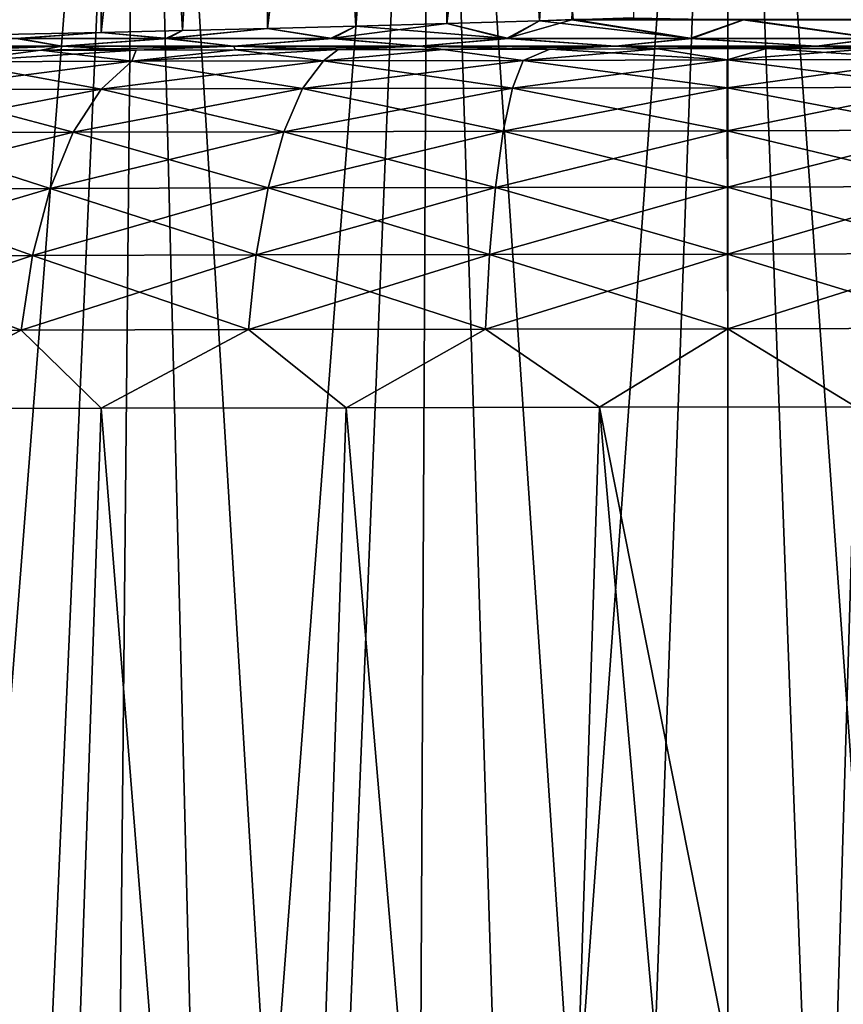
# Model space of a CAD drawing. Header units: metres. Extents: x -109 to 109, y -63 to 140.
# Tile 311 of 480: x -82.22 to -75.57, y 71.16 to 79.11. Entities that reach past the tile are written whole.
import ezdxf

# ---------------------------------------------------------------- set-up
doc = ezdxf.new("R2010")
doc.units = ezdxf.units.M
doc.layers.add('solid_502308_SW0001', color=7, linetype='CONTINUOUS')

msp = doc.modelspace()

# ---------------------------------------------------------------- linework, layer by layer
at = {"layer": 'solid_502308_SW0001'}
for points in [[(-82.764931, 91, 6.805369), (-81.559311, 91, 7.743762), (-82.763741, 78.986366, 6.806473)], [(-81.559311, 91, -7.743762), (-82.764931, 91, -6.805369), (-82.763733, 78.986366, -6.80648)], [(-81.559311, 91, 7.743762), (-81.558296, 79.011162, 7.744429), (-82.763741, 78.986366, 6.806473)], [(-81.559311, 91, -7.743762), (-82.763733, 78.986366, -6.80648), (-81.558289, 79.011162, -7.744433)], [(-81.559311, 91, 7.743762), (-80.215607, 91, 8.470935), (-81.558296, 79.011162, 7.744429)], [(-81.559311, 91, -7.743762), (-81.558289, 79.011162, -7.744433), (-80.901115, 79.026146, -8.13589)], [(-80.215607, 91, -8.470935), (-81.559311, 91, -7.743762), (-80.901115, 79.026146, -8.13589)], [(-80.215607, 91, 8.470935), (-80.901123, 79.026146, 8.135886), (-81.558296, 79.011162, 7.744429)], [(-80.215607, 91, 8.470935), (-80.214638, 79.042953, 8.471361), (-80.901123, 79.026146, 8.135886)], [(-80.215607, 91, -8.470935), (-80.901115, 79.026146, -8.13589), (-80.21463, 79.042953, -8.471366)], [(-80.215607, 91, 8.470935), (-78.770638, 91, 8.966969), (-80.214638, 79.042953, 8.471361)], [(-80.215607, 91, -8.470935), (-80.21463, 79.042953, -8.471366), (-79.502022, 79.061691, -8.749307)], [(-78.770638, 91, -8.966969), (-80.215607, 91, -8.470935), (-79.502022, 79.061691, -8.749307)], [(-78.770638, 91, 8.966969), (-79.502022, 79.061691, 8.749306), (-80.214638, 79.042953, 8.471361)], [(-78.770638, 91, 8.966969), (-78.768898, 79.082382, 8.967419), (-79.502022, 79.061691, 8.749306)], [(-78.770638, 91, -8.966969), (-79.502022, 79.061691, -8.749307), (-78.768898, 79.082382, -8.967419)], [(-78.770638, 91, 8.966969), (-77.263817, 91, 9.218397), (-78.768898, 79.082382, 8.967419)], [(-78.770638, 91, -8.966969), (-78.021049, 79.105034, -9.124084), (-77.745964, 79.11377, -9.165701)], [(-78.770638, 91, -8.966969), (-78.768898, 79.082382, -8.967419), (-78.021049, 79.105034, -9.124084)], [(-77.263817, 91, 9.218397), (-78.021049, 79.105034, 9.124084), (-78.768898, 79.082382, 8.967419)], [(-77.263817, 91, 9.218397), (-77.758011, 79.11338, 9.164055), (-78.021049, 79.105034, 9.124084)], [(-77.263817, 91, 9.218397), (-77.261848, 79.129692, 9.218574), (-77.758011, 79.11338, 9.164055)], [(-81.246056, 87.052345, -16.163589), (-82.821983, 51.408573, -16.94989), (-84.015068, 51.408573, -16.455698)], [(-83.49807, 87.052345, -15.323634), (-81.246056, 87.052345, -16.163589), (-84.015068, 51.408573, -16.455698)], [(-83.49807, 87.052345, 15.323634), (-82.821983, 51.408573, 16.94989), (-81.59668, 51.408573, 17.357708)], [(-81.246056, 87.052345, 16.163589), (-83.49807, 87.052345, 15.323634), (-81.59668, 51.408573, 17.357708)], [(-81.246056, 87.052345, -16.163589), (-81.59668, 51.408573, -17.357708), (-82.821983, 51.408573, -16.94989)], [(-81.246056, 87.052345, 16.163589), (-81.59668, 51.408573, 17.357708), (-80.345413, 51.408573, 17.677076)], [(-78.89743, 87.052345, -16.674503), (-80.345413, 51.408573, -17.677076), (-81.59668, 51.408573, -17.357708)], [(-81.246056, 87.052345, -16.163589), (-78.89743, 87.052345, -16.674503), (-81.59668, 51.408573, -17.357708)], [(-81.246056, 87.052345, 16.163589), (-80.345413, 51.408573, 17.677076), (-79.074547, 51.408573, 17.906364)], [(-78.89743, 87.052345, 16.674503), (-81.246056, 87.052345, 16.163589), (-79.074547, 51.408573, 17.906364)], [(-78.89743, 87.052345, -16.674503), (-79.074547, 51.408573, -17.906364), (-80.345413, 51.408573, -17.677076)], [(-78.89743, 87.052345, 16.674503), (-79.074547, 51.408573, 17.906364), (-77.790558, 51.408573, 18.044409)], [(-76.5, 87.052345, -16.84597), (-77.790558, 51.408573, -18.044409), (-79.074547, 51.408573, -17.906364)], [(-78.89743, 87.052345, -16.674503), (-76.5, 87.052345, -16.84597), (-79.074547, 51.408573, -17.906364)], [(-78.89743, 87.052345, 16.674503), (-76.5, 51.408573, 18.0905), (-76.5, 87.052345, 16.84597)], [(-78.89743, 87.052345, 16.674503), (-77.790558, 51.408573, 18.044409), (-76.5, 51.408573, 18.0905)], [(-76.5, 87.052345, -16.84597), (-76.5, 51.408573, -18.0905), (-77.790558, 51.408573, -18.044409)], [(-75.567314, 62.178593, 17.689886), (-76.5, 87.052345, 16.84597), (-76.5, 51.408573, 18.0905)], [(-74.10257, 87.052345, -16.674503), (-76.5, 51.408573, -18.0905), (-76.5, 87.052345, -16.84597)], [(-74.10257, 87.052345, -16.674503), (-75.567085, 62.181313, -17.689779), (-76.5, 51.408573, -18.0905)], [(-75.111954, 67.597084, 17.470211), (-74.66449, 73.036369, 17.2379), (-76.5, 87.052345, 16.84597)], [(-74.10257, 87.052345, 16.674503), (-76.5, 87.052345, 16.84597), (-74.66449, 73.036369, 17.2379)], [(-75.567314, 62.178593, 17.689886), (-75.111954, 67.597084, 17.470211), (-76.5, 87.052345, 16.84597)], [(-77.261848, 79.129692, 9.218574), (-76.375824, 79.113495, 9.360291), (-77.758011, 79.11338, 9.164055)], [(-80.214638, 79.042953, 8.471361), (-79.707642, 78.961945, 9.05213), (-81.037148, 78.961929, 8.345734)], [(-80.901123, 79.026146, 8.135886), (-80.214638, 79.042953, 8.471361), (-81.037148, 78.961929, 8.345734)], [(-80.21463, 79.042953, -8.471366), (-81.0196, 78.962105, -8.355831), (-79.690117, 78.962105, -9.058923)], [(-80.21463, 79.042953, -8.471366), (-80.901115, 79.026146, -8.13589), (-81.0196, 78.962105, -8.355831)], [(-80.214638, 79.042953, 8.471361), (-79.502022, 79.061691, 8.749306), (-79.707642, 78.961945, 9.05213)], [(-79.502022, 79.061691, -8.749307), (-80.21463, 79.042953, -8.471366), (-79.690117, 78.962105, -9.058923)], [(-78.768898, 79.082382, 8.967419), (-78.286255, 78.961952, 9.54831), (-79.707642, 78.961945, 9.05213)], [(-79.502022, 79.061691, 8.749306), (-78.768898, 79.082382, 8.967419), (-79.707642, 78.961945, 9.05213)], [(-79.502022, 79.061691, -8.749307), (-79.690117, 78.962105, -9.058923), (-78.26931, 78.962105, -9.552051)], [(-78.768898, 79.082382, -8.967419), (-79.502022, 79.061691, -8.749307), (-78.26931, 78.962105, -9.552051)], [(-78.768898, 79.082382, 8.967419), (-78.021049, 79.105034, 9.124084), (-78.286255, 78.961952, 9.54831)], [(-78.768898, 79.082382, -8.967419), (-78.26931, 78.962105, -9.552051), (-78.021049, 79.105034, -9.124084)], [(-77.758011, 79.11338, 9.164055), (-76.805984, 78.961967, 9.822755), (-78.286255, 78.961952, 9.54831)], [(-78.021049, 79.105034, 9.124084), (-77.758011, 79.11338, 9.164055), (-78.286255, 78.961952, 9.54831)], [(-78.26931, 78.962105, -9.552051), (-76.790115, 78.962105, -9.823785), (-78.021049, 79.105034, -9.124084)], [(-76.790115, 78.962105, -9.823785), (-77.745964, 79.11377, -9.165701), (-78.021049, 79.105034, -9.124084)], [(-77.758011, 79.11338, 9.164055), (-76.375824, 79.113495, 9.360291), (-76.805984, 78.961967, 9.822755)], [(-76.790115, 78.962105, -9.823785), (-76.364662, 79.113853, -9.360143), (-77.745964, 79.11377, -9.165701)], [(-76.375824, 79.113495, 9.360291), (-75.301216, 78.961983, 9.869095), (-76.805984, 78.961967, 9.822755)], [(-76.790115, 78.962105, -9.823785), (-75.286812, 78.962105, -9.867829), (-76.364662, 79.113853, -9.360143)], [(-76.375824, 79.113495, 9.360291), (-74.980598, 79.113525, 9.349504), (-75.301216, 78.961983, 9.869095)], [(-75.286812, 78.962105, -9.867829), (-74.970581, 79.113853, -9.347865), (-76.364662, 79.113853, -9.360143)], [(-82.226944, 78.962105, -7.459073), (-83.11261, 78.898895, -7.338549), (-81.876709, 78.898895, -8.39796)], [(-82.243889, 78.961922, 7.445523), (-81.876709, 78.898895, 8.39796), (-83.11261, 78.898895, 7.338549)], [(-82.763741, 78.986366, 6.806473), (-81.558296, 79.011162, 7.744429), (-82.243889, 78.961922, 7.445523)], [(-81.558289, 79.011162, -7.744433), (-82.763733, 78.986366, -6.80648), (-82.226944, 78.962105, -7.459073)], [(-81.558296, 79.011162, 7.744429), (-81.037148, 78.961929, 8.345734), (-82.243889, 78.961922, 7.445523)], [(-82.243889, 78.961922, 7.445523), (-81.037148, 78.961929, 8.345734), (-81.876709, 78.898895, 8.39796)], [(-81.558289, 79.011162, -7.744433), (-82.226944, 78.962105, -7.459073), (-81.0196, 78.962105, -8.355831)], [(-82.226944, 78.962105, -7.459073), (-81.876709, 78.898895, -8.39796), (-81.0196, 78.962105, -8.355831)], [(-81.0196, 78.962105, -8.355831), (-81.876709, 78.898895, -8.39796), (-80.490578, 78.898895, -9.251444)], [(-81.037148, 78.961929, 8.345734), (-80.490578, 78.898895, 9.251444), (-81.876709, 78.898895, 8.39796)], [(-81.558296, 79.011162, 7.744429), (-80.901123, 79.026146, 8.135886), (-81.037148, 78.961929, 8.345734)], [(-80.901115, 79.026146, -8.13589), (-81.558289, 79.011162, -7.744433), (-81.0196, 78.962105, -8.355831)], [(-81.037148, 78.961929, 8.345734), (-79.707642, 78.961945, 9.05213), (-80.490578, 78.898895, 9.251444)], [(-81.0196, 78.962105, -8.355831), (-80.490578, 78.898895, -9.251444), (-79.690117, 78.962105, -9.058923)], [(-79.690117, 78.962105, -9.058923), (-80.490578, 78.898895, -9.251444), (-78.988205, 78.898895, -9.878074)], [(-79.707642, 78.961945, 9.05213), (-78.988205, 78.898895, 9.878074), (-80.490578, 78.898895, 9.251444)], [(-79.707642, 78.961945, 9.05213), (-78.286255, 78.961952, 9.54831), (-78.988205, 78.898895, 9.878074)], [(-79.690117, 78.962105, -9.058923), (-78.988205, 78.898895, -9.878074), (-78.26931, 78.962105, -9.552051)], [(-78.26931, 78.962105, -9.552051), (-78.988205, 78.898895, -9.878074), (-77.406425, 78.898895, -10.262483)], [(-78.286255, 78.961952, 9.54831), (-77.406425, 78.898895, 10.262483), (-78.988205, 78.898895, 9.878074)], [(-78.286255, 78.961952, 9.54831), (-76.805984, 78.961967, 9.822755), (-77.406425, 78.898895, 10.262483)], [(-78.26931, 78.962105, -9.552051), (-77.406425, 78.898895, -10.262483), (-76.790115, 78.962105, -9.823785)], [(-76.790115, 78.962105, -9.823785), (-77.406425, 78.898895, -10.262483), (-75.784027, 78.898895, -10.395246)], [(-76.805984, 78.961967, 9.822755), (-75.784027, 78.898895, 10.395246), (-77.406425, 78.898895, 10.262483)], [(-76.805984, 78.961967, 9.822755), (-75.301216, 78.961983, 9.869095), (-75.784027, 78.898895, 10.395246)], [(-76.790115, 78.962105, -9.823785), (-75.784027, 78.898895, -10.395246), (-75.286812, 78.962105, -9.867829)], [(-75.286812, 78.962105, -9.867829), (-75.784027, 78.898895, -10.395246), (-74.160805, 78.898895, -10.273108)], [(-75.301216, 78.961983, 9.869095), (-74.160805, 78.898895, 10.273108), (-75.784027, 78.898895, 10.395246)], [(-81.876709, 78.898895, 8.39796), (-82.782524, 78.864349, 8.952727), (-83.478127, 78.862747, 8.421934)], [(-83.11261, 78.898895, 7.338549), (-81.876709, 78.898895, 8.39796), (-83.478127, 78.862747, 8.421934)], [(-82.782524, 78.864349, -8.952727), (-81.876709, 78.898895, -8.39796), (-83.11261, 78.898895, -7.338549)], [(-82.782524, 78.864349, -8.952727), (-82.046616, 78.866051, -9.426304), (-81.876709, 78.898895, -8.39796)], [(-81.876709, 78.898895, 8.39796), (-82.046616, 78.866051, 9.426304), (-82.782524, 78.864349, 8.952727)], [(-82.046616, 78.866051, -9.426304), (-81.275139, 78.867836, -9.839536), (-81.876709, 78.898895, -8.39796)], [(-80.490578, 78.898895, 9.251444), (-81.275139, 78.867836, 9.839536), (-82.046616, 78.866051, 9.426304)], [(-81.876709, 78.898895, 8.39796), (-80.490578, 78.898895, 9.251444), (-82.046616, 78.866051, 9.426304)], [(-81.275139, 78.867836, -9.839536), (-80.490578, 78.898895, -9.251444), (-81.876709, 78.898895, -8.39796)], [(-81.275139, 78.867836, -9.839536), (-80.473061, 78.869705, -10.189774), (-80.490578, 78.898895, -9.251444)], [(-80.490578, 78.898895, 9.251444), (-80.473061, 78.869705, 10.189774), (-81.275139, 78.867836, 9.839536)], [(-79.645515, 78.871643, -10.474743), (-78.988205, 78.898895, -9.878074), (-80.490578, 78.898895, -9.251444)], [(-80.473061, 78.869705, -10.189774), (-79.645515, 78.871643, -10.474743), (-80.490578, 78.898895, -9.251444)], [(-80.490578, 78.898895, 9.251444), (-78.988205, 78.898895, 9.878074), (-80.473061, 78.869705, 10.189774)], [(-78.988205, 78.898895, 9.878074), (-79.645515, 78.871643, 10.474743), (-80.473061, 78.869705, 10.189774)], [(-79.645515, 78.871643, -10.474743), (-78.797813, 78.873634, -10.692664), (-78.988205, 78.898895, -9.878074)], [(-78.988205, 78.898895, 9.878074), (-78.797813, 78.873634, 10.692664), (-79.645515, 78.871643, 10.474743)], [(-77.935379, 78.875679, -10.842087), (-77.406425, 78.898895, -10.262483), (-78.988205, 78.898895, -9.878074)], [(-78.797813, 78.873634, -10.692664), (-77.935379, 78.875679, -10.842087), (-78.988205, 78.898895, -9.878074)], [(-78.988205, 78.898895, 9.878074), (-77.406425, 78.898895, 10.262483), (-78.797813, 78.873634, 10.692664)], [(-77.406425, 78.898895, 10.262483), (-77.935379, 78.875679, 10.842087), (-78.797813, 78.873634, 10.692664)], [(-77.935379, 78.875679, -10.842087), (-77.063751, 78.877747, -10.92208), (-77.406425, 78.898895, -10.262483)], [(-77.406425, 78.898895, 10.262483), (-77.063751, 78.877747, 10.92208), (-77.935379, 78.875679, 10.842087)], [(-76.188522, 78.879837, -10.932118), (-75.784027, 78.898895, -10.395246), (-77.406425, 78.898895, -10.262483)], [(-77.063751, 78.877747, -10.92208), (-76.188522, 78.879837, -10.932118), (-77.406425, 78.898895, -10.262483)], [(-77.406425, 78.898895, 10.262483), (-75.784027, 78.898895, 10.395246), (-77.063751, 78.877747, 10.92208)], [(-75.784027, 78.898895, 10.395246), (-76.188522, 78.879837, 10.932118), (-77.063751, 78.877747, 10.92208)], [(-76.505646, 78.788185, 11.572197), (-76.188522, 78.879837, 10.932118), (-75.315292, 78.881943, 10.872113)], [(-76.505646, 78.788185, 11.572197), (-75.315292, 78.881943, 10.872113), (-74.859505, 78.791924, 11.455192)], [(-76.188522, 78.879837, -10.932118), (-75.315292, 78.881943, -10.872113), (-75.784027, 78.898895, -10.395246)], [(-75.784027, 78.898895, 10.395246), (-75.315292, 78.881943, 10.872113), (-76.188522, 78.879837, 10.932118)], [(-74.859505, 78.791924, -11.455192), (-75.315292, 78.881943, -10.872113), (-76.188522, 78.879837, -10.932118)], [(-74.449623, 78.884033, -10.742488), (-74.160805, 78.898895, -10.273108), (-75.784027, 78.898895, -10.395246)], [(-75.315292, 78.881943, -10.872113), (-74.449623, 78.884033, -10.742488), (-75.784027, 78.898895, -10.395246)], [(-75.784027, 78.898895, 10.395246), (-74.160805, 78.898895, 10.273108), (-75.315292, 78.881943, 10.872113)], [(-82.758476, 78.774277, -9.73446), (-82.046616, 78.866051, -9.426304), (-82.782524, 78.864349, -8.952727)], [(-82.758476, 78.774277, 9.73446), (-82.782524, 78.864349, 8.952727), (-82.046616, 78.866051, 9.426304)], [(-82.758476, 78.774277, 9.73446), (-82.046616, 78.866051, 9.426304), (-81.275139, 78.867836, 9.839536)], [(-82.758476, 78.774277, 9.73446), (-81.275139, 78.867836, 9.839536), (-81.31002, 78.777458, 10.52562)], [(-81.31002, 78.777458, -10.52562), (-82.046616, 78.866051, -9.426304), (-82.758476, 78.774277, -9.73446)], [(-81.31002, 78.777458, -10.52562), (-81.275139, 78.867836, -9.839536), (-82.046616, 78.866051, -9.426304)], [(-81.31002, 78.777458, 10.52562), (-80.473061, 78.869705, 10.189774), (-79.645515, 78.871643, 10.474743)], [(-81.31002, 78.777458, 10.52562), (-79.645515, 78.871643, 10.474743), (-79.763954, 78.780884, 11.102633)], [(-81.31002, 78.777458, -10.52562), (-80.473061, 78.869705, -10.189774), (-81.275139, 78.867836, -9.839536)], [(-79.763954, 78.780884, -11.102633), (-80.473061, 78.869705, -10.189774), (-81.31002, 78.777458, -10.52562)], [(-81.31002, 78.777458, 10.52562), (-81.275139, 78.867836, 9.839536), (-80.473061, 78.869705, 10.189774)], [(-79.763954, 78.780884, -11.102633), (-79.645515, 78.871643, -10.474743), (-80.473061, 78.869705, -10.189774)], [(-79.763954, 78.780884, -11.102633), (-78.797813, 78.873634, -10.692664), (-79.645515, 78.871643, -10.474743)], [(-78.151596, 78.784477, -11.453867), (-78.797813, 78.873634, -10.692664), (-79.763954, 78.780884, -11.102633)], [(-79.763954, 78.780884, 11.102633), (-79.645515, 78.871643, 10.474743), (-78.797813, 78.873634, 10.692664)], [(-79.763954, 78.780884, 11.102633), (-78.797813, 78.873634, 10.692664), (-78.151596, 78.784477, 11.453867)], [(-78.151596, 78.784477, -11.453867), (-77.935379, 78.875679, -10.842087), (-78.797813, 78.873634, -10.692664)], [(-78.151596, 78.784477, 11.453867), (-78.797813, 78.873634, 10.692664), (-77.935379, 78.875679, 10.842087)], [(-78.151596, 78.784477, 11.453867), (-77.935379, 78.875679, 10.842087), (-77.063751, 78.877747, 10.92208)], [(-78.151596, 78.784477, 11.453867), (-77.063751, 78.877747, 10.92208), (-76.505646, 78.788185, 11.572197)], [(-76.505646, 78.788185, -11.572197), (-77.935379, 78.875679, -10.842087), (-78.151596, 78.784477, -11.453867)], [(-76.505646, 78.788185, -11.572197), (-77.063751, 78.877747, -10.92208), (-77.935379, 78.875679, -10.842087)], [(-76.505646, 78.788185, -11.572197), (-76.188522, 78.879837, -10.932118), (-77.063751, 78.877747, -10.92208)], [(-76.505646, 78.788185, 11.572197), (-77.063751, 78.877747, 10.92208), (-76.188522, 78.879837, 10.932118)], [(-74.859505, 78.791924, -11.455192), (-76.188522, 78.879837, -10.932118), (-76.505646, 78.788185, -11.572197)], [(-81.31002, 78.777458, 10.52562), (-81.559586, 78.553085, 11.073769), (-83.083534, 78.549904, 10.241493)], [(-82.758476, 78.774277, 9.73446), (-81.31002, 78.777458, 10.52562), (-83.083534, 78.549904, 10.241493)], [(-82.758476, 78.774277, -9.73446), (-83.083534, 78.549904, -10.241493), (-81.559586, 78.553085, -11.073769)], [(-81.31002, 78.777458, -10.52562), (-82.758476, 78.774277, -9.73446), (-81.559586, 78.553085, -11.073769)], [(-79.763954, 78.780884, 11.102633), (-79.932968, 78.556511, 11.680722), (-81.559586, 78.553085, 11.073769)], [(-81.31002, 78.777458, 10.52562), (-79.763954, 78.780884, 11.102633), (-81.559586, 78.553085, 11.073769)], [(-81.31002, 78.777458, -10.52562), (-81.559586, 78.553085, -11.073769), (-79.932968, 78.556511, -11.680722)], [(-79.763954, 78.780884, -11.102633), (-81.31002, 78.777458, -10.52562), (-79.932968, 78.556511, -11.680722)], [(-78.151596, 78.784477, 11.453867), (-78.236626, 78.560112, 12.050125), (-79.932968, 78.556511, 11.680722)], [(-79.763954, 78.780884, 11.102633), (-78.151596, 78.784477, 11.453867), (-79.932968, 78.556511, 11.680722)], [(-79.763954, 78.780884, -11.102633), (-79.932968, 78.556511, -11.680722), (-78.236626, 78.560112, -12.050125)], [(-78.151596, 78.784477, -11.453867), (-79.763954, 78.780884, -11.102633), (-78.236626, 78.560112, -12.050125)], [(-76.505646, 78.788185, 11.572197), (-76.50499, 78.56382, 12.174489), (-78.236626, 78.560112, 12.050125)], [(-78.151596, 78.784477, 11.453867), (-76.505646, 78.788185, 11.572197), (-78.236626, 78.560112, 12.050125)], [(-78.151596, 78.784477, -11.453867), (-78.236626, 78.560112, -12.050125), (-76.50499, 78.56382, -12.174489)], [(-76.505646, 78.788185, -11.572197), (-78.151596, 78.784477, -11.453867), (-76.50499, 78.56382, -12.174489)], [(-76.505646, 78.788185, 11.572197), (-74.859505, 78.791924, 11.455192), (-76.50499, 78.56382, 12.174489)], [(-74.859505, 78.791924, -11.455192), (-76.505646, 78.788185, -11.572197), (-74.77317, 78.567566, -12.051266)], [(-76.505646, 78.788185, -11.572197), (-76.50499, 78.56382, -12.174489), (-74.77317, 78.567566, -12.051266)], [(-74.859505, 78.791924, 11.455192), (-74.77317, 78.567566, 12.051266), (-76.50499, 78.56382, 12.174489)], [(-76.50499, 78.56382, 12.174489), (-76.504044, 78.216316, 12.715168), (-78.312622, 78.212608, 12.585437)], [(-78.236626, 78.560112, 12.050125), (-76.50499, 78.56382, 12.174489), (-78.312622, 78.212608, 12.585437)], [(-76.50499, 78.56382, -12.174489), (-78.236626, 78.560112, -12.050125), (-76.504044, 78.216316, -12.715168)], [(-76.50499, 78.56382, 12.174489), (-74.77317, 78.567566, 12.051266), (-76.504044, 78.216316, 12.715168)], [(-74.77317, 78.567566, -12.051266), (-76.50499, 78.56382, -12.174489), (-74.695328, 78.220055, -12.586312)], [(-76.50499, 78.56382, -12.174489), (-76.504044, 78.216316, -12.715168), (-74.695328, 78.220055, -12.586312)], [(-74.77317, 78.567566, 12.051266), (-74.695328, 78.220055, 12.586312), (-76.504044, 78.216316, 12.715168)], [(-81.559586, 78.553085, 11.073769), (-81.78334, 78.205574, 11.565969), (-83.375099, 78.202377, 10.69681)], [(-83.083534, 78.549904, 10.241493), (-81.559586, 78.553085, 11.073769), (-83.375099, 78.202377, 10.69681)], [(-83.083534, 78.549904, -10.241493), (-83.375099, 78.202377, -10.69681), (-81.78334, 78.205574, -11.565969)], [(-81.559586, 78.553085, -11.073769), (-83.083534, 78.549904, -10.241493), (-81.78334, 78.205574, -11.565969)], [(-79.932968, 78.556511, 11.680722), (-80.084366, 78.209007, 12.199767), (-81.78334, 78.205574, 11.565969)], [(-81.559586, 78.553085, 11.073769), (-79.932968, 78.556511, 11.680722), (-81.78334, 78.205574, 11.565969)], [(-81.559586, 78.553085, -11.073769), (-81.78334, 78.205574, -11.565969), (-80.084366, 78.209007, -12.199767)], [(-79.932968, 78.556511, -11.680722), (-81.559586, 78.553085, -11.073769), (-80.084366, 78.209007, -12.199767)], [(-78.236626, 78.560112, 12.050125), (-78.312622, 78.212608, 12.585437), (-80.084366, 78.209007, 12.199767)], [(-79.932968, 78.556511, 11.680722), (-78.236626, 78.560112, 12.050125), (-80.084366, 78.209007, 12.199767)], [(-79.932968, 78.556511, -11.680722), (-80.084366, 78.209007, -12.199767), (-78.312622, 78.212608, -12.585437)], [(-78.236626, 78.560112, -12.050125), (-79.932968, 78.556511, -11.680722), (-78.312622, 78.212608, -12.585437)], [(-78.236626, 78.560112, -12.050125), (-78.312622, 78.212608, -12.585437), (-76.504044, 78.216316, -12.715168)], [(-81.78334, 78.205574, 11.565969), (-81.971001, 77.750862, 11.979631), (-83.619781, 77.747665, 11.07951)], [(-83.375099, 78.202377, 10.69681), (-81.78334, 78.205574, 11.565969), (-83.619781, 77.747665, 11.07951)], [(-83.375099, 78.202377, -10.69681), (-83.619781, 77.747665, -11.07951), (-81.971001, 77.750862, -11.979631)], [(-81.78334, 78.205574, -11.565969), (-83.375099, 78.202377, -10.69681), (-81.971001, 77.750862, -11.979631)], [(-80.084366, 78.209007, 12.199767), (-80.211212, 77.754303, 12.635943), (-81.971001, 77.750862, 11.979631)], [(-81.78334, 78.205574, 11.565969), (-80.084366, 78.209007, 12.199767), (-81.971001, 77.750862, 11.979631)], [(-81.78334, 78.205574, -11.565969), (-81.971001, 77.750862, -11.979631), (-80.211212, 77.754303, -12.635943)], [(-80.084366, 78.209007, -12.199767), (-81.78334, 78.205574, -11.565969), (-80.211212, 77.754303, -12.635943)], [(-78.312622, 78.212608, 12.585437), (-78.376083, 77.757912, 13.035231), (-80.211212, 77.754303, 12.635943)], [(-80.084366, 78.209007, 12.199767), (-78.312622, 78.212608, 12.585437), (-80.211212, 77.754303, 12.635943)], [(-80.084366, 78.209007, -12.199767), (-80.211212, 77.754303, -12.635943), (-78.376083, 77.757912, -13.035231)], [(-78.312622, 78.212608, -12.585437), (-80.084366, 78.209007, -12.199767), (-78.376083, 77.757912, -13.035231)], [(-76.504044, 78.216316, 12.715168), (-76.502853, 77.76162, 13.169416), (-78.376083, 77.757912, 13.035231)], [(-78.312622, 78.212608, 12.585437), (-76.504044, 78.216316, 12.715168), (-78.376083, 77.757912, 13.035231)], [(-78.312622, 78.212608, -12.585437), (-78.376083, 77.757912, -13.035231), (-76.502853, 77.76162, -13.169416)], [(-76.504044, 78.216316, -12.715168), (-78.312622, 78.212608, -12.585437), (-76.502853, 77.76162, -13.169416)], [(-76.504044, 78.216316, 12.715168), (-74.695328, 78.220055, 12.586312), (-76.502853, 77.76162, 13.169416)], [(-74.695328, 78.220055, -12.586312), (-76.504044, 78.216316, -12.715168), (-74.629539, 77.765358, -13.035772)], [(-76.504044, 78.216316, -12.715168), (-76.502853, 77.76162, -13.169416), (-74.629539, 77.765358, -13.035772)], [(-74.695328, 78.220055, 12.586312), (-74.629539, 77.765358, 13.035772), (-76.502853, 77.76162, 13.169416)], [(-81.971001, 77.750862, 11.979631), (-82.113968, 77.209839, 12.295768), (-83.806358, 77.206635, 11.372027)], [(-83.619781, 77.747665, 11.07951), (-81.971001, 77.750862, 11.979631), (-83.806358, 77.206635, 11.372027)], [(-83.619781, 77.747665, -11.07951), (-83.806358, 77.206635, -11.372027), (-82.113968, 77.209839, -12.295768)], [(-81.971001, 77.750862, -11.979631), (-83.619781, 77.747665, -11.07951), (-82.113968, 77.209839, -12.295768)], [(-80.211212, 77.754303, 12.635943), (-80.307678, 77.213272, 12.969229), (-82.113968, 77.209839, 12.295768)], [(-81.971001, 77.750862, 11.979631), (-80.211212, 77.754303, 12.635943), (-82.113968, 77.209839, 12.295768)], [(-81.971001, 77.750862, -11.979631), (-82.113968, 77.209839, -12.295768), (-80.307678, 77.213272, -12.969229)], [(-80.211212, 77.754303, -12.635943), (-81.971001, 77.750862, -11.979631), (-80.307678, 77.213272, -12.969229)], [(-78.376083, 77.757912, 13.035231), (-78.424103, 77.216881, 13.37886), (-80.307678, 77.213272, 12.969229)], [(-80.211212, 77.754303, 12.635943), (-78.376083, 77.757912, 13.035231), (-80.307678, 77.213272, 12.969229)], [(-80.211212, 77.754303, -12.635943), (-80.307678, 77.213272, -12.969229), (-78.424103, 77.216881, -13.37886)], [(-78.376083, 77.757912, -13.035231), (-80.211212, 77.754303, -12.635943), (-78.424103, 77.216881, -13.37886)], [(-76.502853, 77.76162, 13.169416), (-76.50148, 77.220596, 13.516385), (-78.424103, 77.216881, 13.37886)], [(-78.376083, 77.757912, 13.035231), (-76.502853, 77.76162, 13.169416), (-78.424103, 77.216881, 13.37886)], [(-78.376083, 77.757912, -13.035231), (-78.424103, 77.216881, -13.37886), (-76.50148, 77.220596, -13.516385)], [(-76.502853, 77.76162, -13.169416), (-78.376083, 77.757912, -13.035231), (-76.50148, 77.220596, -13.516385)], [(-76.502853, 77.76162, 13.169416), (-74.629539, 77.765358, 13.035772), (-76.50148, 77.220596, 13.516385)], [(-74.629539, 77.765358, -13.035772), (-76.502853, 77.76162, -13.169416), (-74.578819, 77.224335, -13.379017)], [(-76.502853, 77.76162, -13.169416), (-76.50148, 77.220596, -13.516385), (-74.578819, 77.224335, -13.379017)], [(-74.629539, 77.765358, 13.035772), (-74.578819, 77.224335, 13.379017), (-76.50148, 77.220596, 13.516385)], [(-80.307678, 77.213272, 12.969229), (-80.369331, 76.610756, 13.184328), (-82.205673, 76.607315, 12.499866)], [(-82.113968, 77.209839, 12.295768), (-80.307678, 77.213272, 12.969229), (-82.205673, 76.607315, 12.499866)], [(-80.307678, 77.213272, -12.969229), (-82.113968, 77.209839, -12.295768), (-80.369331, 76.610756, -13.184328)], [(-78.424103, 77.216881, 13.37886), (-78.454475, 76.614372, 13.600555), (-80.369331, 76.610756, 13.184328)], [(-80.307678, 77.213272, 12.969229), (-78.424103, 77.216881, 13.37886), (-80.369331, 76.610756, 13.184328)], [(-80.307678, 77.213272, -12.969229), (-80.369331, 76.610756, -13.184328), (-78.454475, 76.614372, -13.600555)], [(-78.424103, 77.216881, -13.37886), (-80.307678, 77.213272, -12.969229), (-78.454475, 76.614372, -13.600555)], [(-76.50148, 77.220596, 13.516385), (-76.499977, 76.61808, 13.740148), (-78.454475, 76.614372, 13.600555)], [(-78.424103, 77.216881, 13.37886), (-76.50148, 77.220596, 13.516385), (-78.454475, 76.614372, 13.600555)], [(-78.424103, 77.216881, -13.37886), (-78.454475, 76.614372, -13.600555), (-76.499977, 76.61808, -13.740148)], [(-76.50148, 77.220596, -13.516385), (-78.424103, 77.216881, -13.37886), (-76.499977, 76.61808, -13.740148)], [(-76.50148, 77.220596, 13.516385), (-74.578819, 77.224335, 13.379017), (-76.499977, 76.61808, 13.740148)], [(-74.578819, 77.224335, -13.379017), (-76.50148, 77.220596, -13.516385), (-74.545509, 76.621819, -13.600291)], [(-76.50148, 77.220596, -13.516385), (-76.499977, 76.61808, -13.740148), (-74.545509, 76.621819, -13.600291)], [(-74.578819, 77.224335, 13.379017), (-74.545509, 76.621819, 13.600291), (-76.499977, 76.61808, 13.740148)], [(-82.113968, 77.209839, 12.295768), (-82.205673, 76.607315, 12.499866), (-83.926262, 76.604118, 11.560938)], [(-83.806358, 77.206635, 11.372027), (-82.113968, 77.209839, 12.295768), (-83.926262, 76.604118, 11.560938)], [(-83.806358, 77.206635, -11.372027), (-83.926262, 76.604118, -11.560938), (-82.205673, 76.607315, -12.499866)], [(-82.113968, 77.209839, -12.295768), (-83.806358, 77.206635, -11.372027), (-82.205673, 76.607315, -12.499866)], [(-82.113968, 77.209839, -12.295768), (-82.205673, 76.607315, -12.499866), (-80.369331, 76.610756, -13.184328)], [(-83.926262, 76.604118, 11.560938), (-82.205673, 76.607315, 12.499866), (-83.420357, 75.972717, 11.974904)], [(-82.205673, 76.607315, -12.499866), (-83.926262, 76.604118, -11.560938), (-83.420357, 75.972717, -11.974904)], [(-82.205673, 76.607315, 12.499866), (-81.557335, 75.976143, 12.872829), (-83.420357, 75.972717, 11.974904)], [(-82.205673, 76.607315, -12.499866), (-83.420357, 75.972717, -11.974904), (-81.557335, 75.976143, -12.872829)], [(-82.205673, 76.607315, 12.499866), (-80.369331, 76.610756, 13.184328), (-81.557335, 75.976143, 12.872829)], [(-80.369331, 76.610756, -13.184328), (-82.205673, 76.607315, -12.499866), (-81.557335, 75.976143, -12.872829)], [(-80.369331, 76.610756, 13.184328), (-79.580788, 75.979805, 13.483012), (-81.557335, 75.976143, 12.872829)], [(-80.369331, 76.610756, -13.184328), (-81.557335, 75.976143, -12.872829), (-79.580788, 75.979805, -13.483012)], [(-80.369331, 76.610756, 13.184328), (-78.454475, 76.614372, 13.600555), (-79.580788, 75.979805, 13.483012)], [(-78.454475, 76.614372, -13.600555), (-80.369331, 76.610756, -13.184328), (-79.580788, 75.979805, -13.483012)], [(-78.454475, 76.614372, 13.600555), (-77.535118, 75.983635, 13.79158), (-79.580788, 75.979805, 13.483012)], [(-78.454475, 76.614372, -13.600555), (-79.580788, 75.979805, -13.483012), (-77.535118, 75.983635, -13.79158)], [(-78.454475, 76.614372, 13.600555), (-76.499977, 76.61808, 13.740148), (-77.535118, 75.983635, 13.79158)], [(-76.499977, 76.61808, -13.740148), (-78.454475, 76.614372, -13.600555), (-77.535118, 75.983635, -13.79158)], [(-76.499977, 76.61808, 13.740148), (-75.466278, 75.987549, 13.791548), (-77.535118, 75.983635, 13.79158)], [(-76.499977, 76.61808, -13.740148), (-77.535118, 75.983635, -13.79158), (-75.466278, 75.987549, -13.791548)], [(-76.499977, 76.61808, 13.740148), (-74.545509, 76.621819, 13.600291), (-75.466278, 75.987549, 13.791548)], [(-74.545509, 76.621819, -13.600291), (-76.499977, 76.61808, -13.740148), (-75.466278, 75.987549, -13.791548)], [(-82.158546, 58.474178, 13.287001), (-84.032402, 58.447502, 12.322878), (-83.420357, 75.972717, 11.974904)], [(-83.420357, 75.972717, -11.974904), (-84.032402, 58.447502, -12.322878), (-82.158546, 58.474178, -13.287001)], [(-82.158546, 58.474178, 13.287001), (-83.420357, 75.972717, 11.974904), (-81.557335, 75.976143, 12.872829)], [(-81.557335, 75.976143, -12.872829), (-83.420357, 75.972717, -11.974904), (-82.158546, 58.474178, -13.287001)], [(-80.165009, 58.493023, 13.968256), (-82.158546, 58.474178, 13.287001), (-81.557335, 75.976143, 12.872829)], [(-81.557335, 75.976143, -12.872829), (-82.158546, 58.474178, -13.287001), (-80.165009, 58.493023, -13.968256)], [(-80.165009, 58.493023, 13.968256), (-81.557335, 75.976143, 12.872829), (-79.580788, 75.979805, 13.483012)], [(-79.580788, 75.979805, -13.483012), (-81.557335, 75.976143, -12.872829), (-80.165009, 58.493023, -13.968256)], [(-78.094139, 58.503651, 14.352438), (-80.165009, 58.493023, 13.968256), (-79.580788, 75.979805, 13.483012)], [(-79.580788, 75.979805, -13.483012), (-80.165009, 58.493023, -13.968256), (-78.094139, 58.503651, -14.352438)], [(-78.094139, 58.503651, 14.352438), (-79.580788, 75.979805, 13.483012), (-77.535118, 75.983635, 13.79158)], [(-77.535118, 75.983635, -13.79158), (-79.580788, 75.979805, -13.483012), (-78.094139, 58.503651, -14.352438)], [(-75.990883, 58.505844, 14.431644), (-78.094139, 58.503651, 14.352438), (-77.535118, 75.983635, 13.79158)], [(-77.535118, 75.983635, -13.79158), (-78.094139, 58.503651, -14.352438), (-75.990883, 58.505844, -14.431644)], [(-75.990883, 58.505844, 14.431644), (-77.535118, 75.983635, 13.79158), (-75.466278, 75.987549, 13.791548)], [(-75.466278, 75.987549, -13.791548), (-77.535118, 75.983635, -13.79158), (-75.499092, 65.711754, -14.153675)], [(-77.535118, 75.983635, -13.79158), (-75.990883, 58.505844, -14.431644), (-75.499092, 65.711754, -14.153675)], [(-75.499092, 65.711754, 14.153675), (-75.990883, 58.505844, 14.431644), (-75.466278, 75.987549, 13.791548)]]:
    msp.add_3dface(points, dxfattribs=at)

doc.saveas('drawing.dxf')
